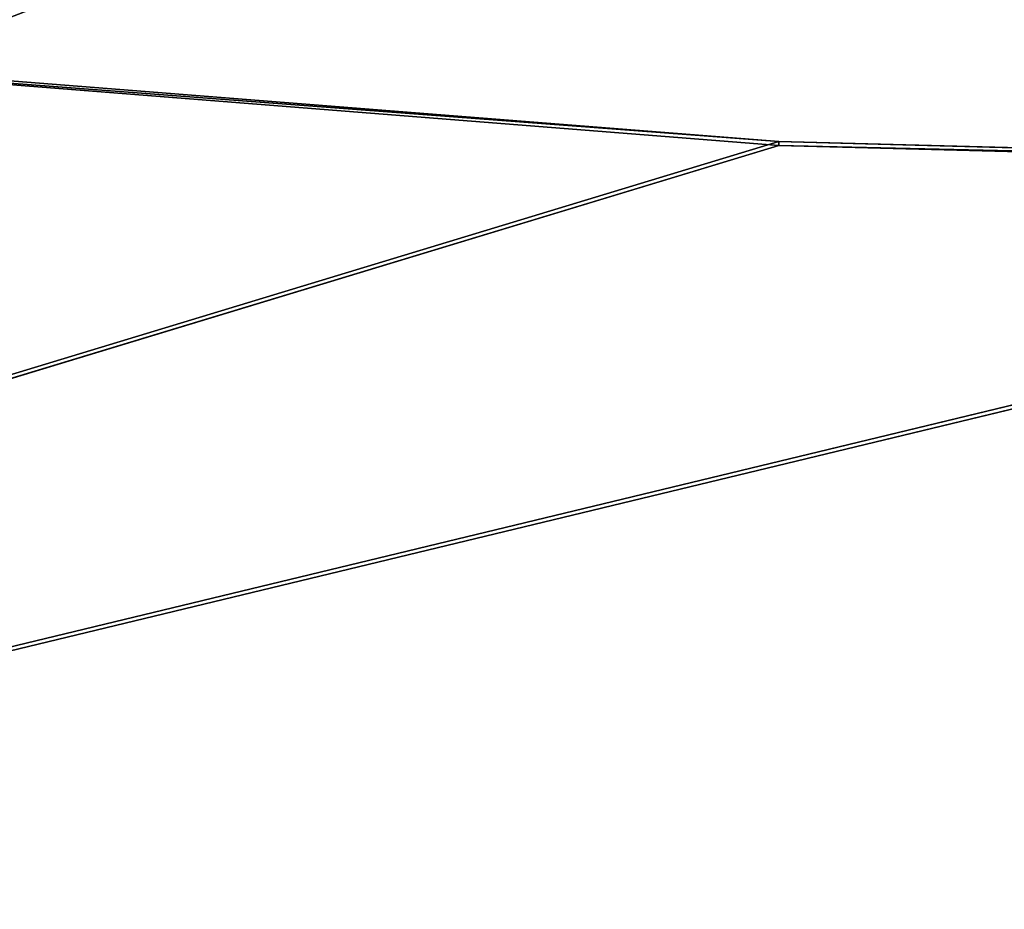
# Model space of a CAD drawing. Header units: centimetres. Extents: x 0.1 to 30.7, y 2.5 to 15.3.
# Tile 558 of 656: x 10.9 to 13.2, y 4.6 to 6.6. Entities that reach past the tile are written whole.
import ezdxf

# ---------------------------------------------------------------- set-up
doc = ezdxf.new("R2010")
doc.units = ezdxf.units.CM
doc.header["$LTSCALE"] = 2.54
doc.layers.get('0').update_dxf_attribs({"color": 13})

# ---------------------------------------------------------------- blocks, each defined once
blk = doc.blocks.new('09-002-0300-W-00-00.STL')
at = {"color": 0}
for p, q in [((9.9262, 6.554, 14.0316), (12.669, 6.3375, 14.0126)), ((9.9262, 6.554, 14.0316), (12.669, 6.3375, 14.0126)), ((12.669, 6.3288, 14.1122), (9.9262, 6.5453, 14.1312)), ((12.669, 6.3375, 14.0126), (9.9262, 6.5453, 14.1312)), ((12.669, 6.3288, 14.1122), (9.9262, 6.5453, 14.1312)), ((12.669, 6.3375, 14.0126), (9.9262, 6.5453, 14.1312)), ((12.669, 6.3375, 14.0126), (0.8195, 2.7407, 13.6979)), ((12.669, 6.3375, 14.0126), (0.8195, 2.7407, 13.6979)), ((12.669, 6.3288, 14.1122), (0.8195, 2.732, 13.7975)), ((12.669, 6.3288, 14.1122), (0.8195, 2.732, 13.7975)), ((12.669, 6.3375, 14.0126), (15.4195, 6.2653, 14.0063)), ((12.669, 6.3375, 14.0126), (15.4195, 6.2653, 14.0063)), ((12.669, 6.3375, 14.0126), (12.669, 6.3288, 14.1122)), ((12.669, 6.3375, 14.0126), (12.669, 6.3288, 14.1122)), ((15.4195, 6.2566, 14.1059), (12.669, 6.3288, 14.1122)), ((15.4195, 6.2653, 14.0063), (12.669, 6.3288, 14.1122)), ((15.4195, 6.2566, 14.1059), (12.669, 6.3288, 14.1122)), ((15.4195, 6.2653, 14.0063), (12.669, 6.3288, 14.1122)), ((15.4195, 6.2653, 14.0063), (0.8195, 2.7407, 13.6979)), ((15.4195, 6.2653, 14.0063), (0.8195, 2.7407, 13.6979)), ((0.8195, 2.732, 13.7975), (15.4195, 6.2566, 14.1059)), ((0.8195, 2.732, 13.7975), (15.4195, 6.2566, 14.1059))]:
    blk.add_line(p, q, dxfattribs=at)
mesh = blk.add_polyface(dxfattribs=at)
corners = [(30.0195, 2.7232, 42.6789), (0.8195, 14.0232, 42.6789), (0.8195, 2.7232, 42.6789)]
mesh.append_faces([[corners[k] for k in face] for face in [(0, 1, 2)]], dxfattribs={"color": 0})
mesh = blk.add_polyface(dxfattribs=at)
corners = [(30.0195, 14.0232, 42.6789), (0.8195, 14.0232, 42.6789), (30.0195, 2.7232, 42.6789)]
mesh.append_faces([[corners[k] for k in face] for face in [(0, 1, 2)]], dxfattribs={"color": 0})
mesh = blk.add_polyface(dxfattribs=at)
corners = [(30.0195, 14.0232, 42.5789), (0.8195, 2.7232, 42.5789), (0.8195, 14.0232, 42.5789)]
mesh.append_faces([[corners[k] for k in face] for face in [(0, 1, 2)]], dxfattribs={"color": 0})
mesh = blk.add_polyface(dxfattribs=at)
corners = [(30.0195, 2.7232, 42.5789), (0.8195, 2.7232, 42.5789), (30.0195, 14.0232, 42.5789)]
mesh.append_faces([[corners[k] for k in face] for face in [(0, 1, 2)]], dxfattribs={"color": 0})
mesh = blk.add_polyface(dxfattribs=at)
corners = [(12.669, 6.3375, 14.0126), (0.8195, 2.7407, 13.6979), (9.9262, 6.554, 14.0316)]
mesh.append_faces([[corners[k] for k in face] for face in [(0, 1, 2)]], dxfattribs={"color": 0})
mesh = blk.add_polyface(dxfattribs=at)
corners = [(9.9262, 6.5453, 14.1312), (12.669, 6.3375, 14.0126), (9.9262, 6.554, 14.0316)]
mesh.append_faces([[corners[k] for k in face] for face in [(0, 1, 2)]], dxfattribs={"color": 0})
mesh = blk.add_polyface(dxfattribs=at)
corners = [(12.669, 6.3288, 14.1122), (9.9262, 6.5453, 14.1312), (0.8195, 2.732, 13.7975)]
mesh.append_faces([[corners[k] for k in face] for face in [(0, 1, 2)]], dxfattribs={"color": 0})
mesh = blk.add_polyface(dxfattribs=at)
corners = [(9.9262, 6.5453, 14.1312), (12.669, 6.3288, 14.1122), (12.669, 6.3375, 14.0126)]
mesh.append_faces([[corners[k] for k in face] for face in [(0, 1, 2)]], dxfattribs={"color": 0})
mesh = blk.add_polyface(dxfattribs=at)
corners = [(15.4195, 6.2653, 14.0063), (0.8195, 2.7407, 13.6979), (12.669, 6.3375, 14.0126)]
mesh.append_faces([[corners[k] for k in face] for face in [(0, 1, 2)]], dxfattribs={"color": 0})
mesh = blk.add_polyface(dxfattribs=at)
corners = [(15.4195, 6.2566, 14.1059), (12.669, 6.3288, 14.1122), (0.8195, 2.732, 13.7975)]
mesh.append_faces([[corners[k] for k in face] for face in [(0, 1, 2)]], dxfattribs={"color": 0})
mesh = blk.add_polyface(dxfattribs=at)
corners = [(12.669, 6.3288, 14.1122), (15.4195, 6.2653, 14.0063), (12.669, 6.3375, 14.0126)]
mesh.append_faces([[corners[k] for k in face] for face in [(0, 1, 2)]], dxfattribs={"color": 0})
mesh = blk.add_polyface(dxfattribs=at)
corners = [(12.669, 6.3288, 14.1122), (15.4195, 6.2566, 14.1059), (15.4195, 6.2653, 14.0063)]
mesh.append_faces([[corners[k] for k in face] for face in [(0, 1, 2)]], dxfattribs={"color": 0})
mesh = blk.add_polyface(dxfattribs=at)
corners = [(30.0195, 2.7407, 13.6979), (0.8195, 2.7407, 13.6979), (15.4195, 6.2653, 14.0063)]
mesh.append_faces([[corners[k] for k in face] for face in [(0, 1, 2)]], dxfattribs={"color": 0})
mesh = blk.add_polyface(dxfattribs=at)
corners = [(30.0195, 2.732, 13.7975), (15.4195, 6.2566, 14.1059), (0.8195, 2.732, 13.7975)]
mesh.append_faces([[corners[k] for k in face] for face in [(0, 1, 2)]], dxfattribs={"color": 0})

msp = doc.modelspace()

# ---------------------------------------------------------------- block references
at = {"color": 0}
msp.add_blockref('09-002-0300-W-00-00.STL', (0, 0), dxfattribs=at)

doc.saveas('drawing.dxf')
